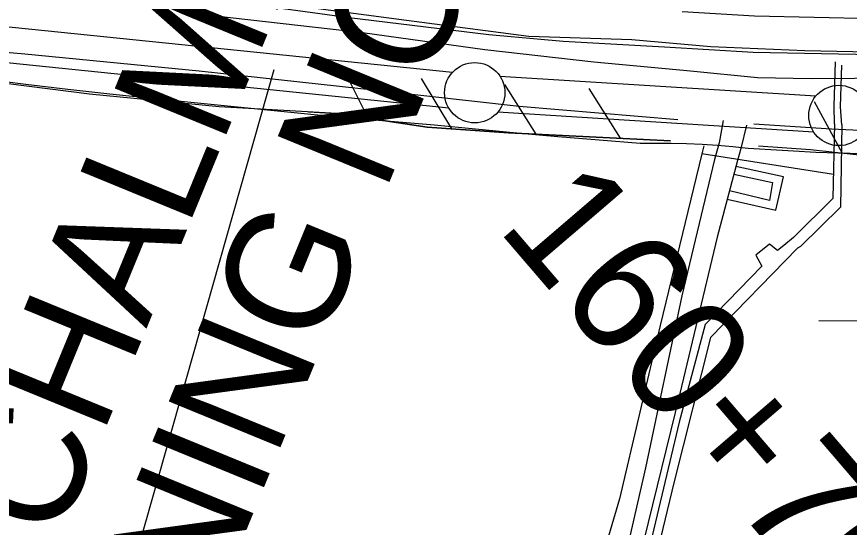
# Model space of a CAD drawing. Extents: x 3704301 to 3742427, y 506229 to 532009.
# Drawn here: x 3711228 to 3711917, y 522480 to 522903 of the extents above; entities that cross this region are included whole.
import ezdxf

# ---------------------------------------------------------------- set-up
doc = ezdxf.new("R2010")
doc.units = 0
for name, color, linetype in [('V-CHAN-NAID', 7, 'Continuous'), ('V-FLOD-BASE', 7, 'Continuous'), ('V-LEVE-TOET', 7, 'Continuous'), ('V-RIVR-RANG', 7, 'Continuous'), ('V-ROAD-CNTR', 7, 'Continuous'), ('V-RRAP-FSHR', 7, 'Continuous'), ('V-SITE-OTLN', 7, 'Continuous'), ('V-SURV-IDEN', 7, 'Continuous'), ('V-SURV-LINE', 7, 'Continuous'), ('V-UTIL-LINE', 7, 'Continuous')]:
    doc.layers.add(name, color=color, linetype=linetype)

msp = doc.modelspace()

# ---------------------------------------------------------------- linework, layer by layer
at = {"layer": 'V-FLOD-BASE'}
for points in [[(3711107.47, 522883.49), (3711234.33, 522872.44), (3711378.71, 522858.11), (3711527.83, 522841.9), (3711643.81, 522828.93), (3711775.41, 522817.89)], [(3711838.36, 522814.25), (3711902.73, 522810.15), (3711943.91, 522808.35), (3712024.36, 522808.07), (3712119.96, 522808.77), (3712234.97, 522808.57)]]:
    msp.add_lwpolyline(points, dxfattribs=at)
at = {"layer": 'V-LEVE-TOET'}
for points in [[(3712620.81, 522859.12), (3712587.11, 522858.83), (3712554.45, 522858.8), (3712521.79, 522859), (3712489.12, 522859.43), (3712456.47, 522860.11), (3712423.82, 522861.01), (3712391.17, 522862.14), (3712309.59, 522862.93), (3712269.37, 522862.83), (3712238.77, 522860.57), (3712179.61, 522859.95), (3712075.03, 522856.39), (3711978.02, 522853.32), (3711921.7, 522851.77), (3711885.74, 522851.68), (3711841.25, 522852.52), (3711785.86, 522858.07), (3711705.86, 522865.45), (3711615.45, 522875.64), (3711514.13, 522889.6), (3711380.16, 522904.9)], [(3711927.98, 522789.32), (3711908.42, 522789.89), (3711889.71, 522790.6), (3711871.01, 522791.52), (3711852.31, 522792.64), (3711833.64, 522793.97), (3711820.9, 522795.21), (3711808.15, 522796.24), (3711795.37, 522797.03), (3711782.58, 522797.61), (3711769.79, 522797.97), (3711756.98, 522798.1), (3711744.18, 522798.02), (3711710.06, 522800.67), (3711675.96, 522803.53), (3711641.88, 522806.57), (3711607.81, 522809.8), (3711573.77, 522813.23), (3711523.91, 522817.41), (3711474.07, 522821.88), (3711424.26, 522826.64), (3711374.48, 522831.68), (3711339.58, 522835.17), (3711304.7, 522838.86), (3711269.85, 522842.76), (3711235.02, 522846.87), (3711200.21, 522851.19)]]:
    msp.add_lwpolyline(points, dxfattribs=at)
at = {"layer": 'V-RIVR-RANG'}
msp.add_line((3711440.48, 522859.15), (3711233.5, 522127.87), dxfattribs=at)
at = {"layer": 'V-ROAD-CNTR'}
for points in [[(3711764.31, 522877.95), (3711680.33, 522882.49), (3711618.82, 522888.07), (3711503.05, 522902.02), (3711395.55, 522916.91), (3711367.78, 522920.73), (3711307.54, 522929), (3711295.82, 522930.67), (3711238.85, 522938.78), (3711222.32, 522941.28), (3711136.68, 522954.21), (3711102.95, 522961.19), (3711069.63, 522968.26), (3711036.34, 522975.49), (3711003.17, 522982.86), (3710976.31, 522988.62), (3710961.85, 522991.85)], [(3713556.27, 522890.69), (3713437.59, 522892.09), (3713339.44, 522895.38), (3713330.34, 522895.83), (3713282.74, 522898.2), (3713228.34, 522899.25), (3713069.41, 522903.58), (3713010.43, 522906.44), (3712977.33, 522908.05), (3712926.38, 522912.58), (3712880.89, 522912.47), (3712741.02, 522900.92), (3712633.06, 522897.73), (3712451.2, 522894.36), (3712319.52, 522895.05), (3712296.9, 522895.17), (3712220.83, 522894.98), (3712118.55, 522894.74), (3711937.76, 522901.37), (3711838.92, 522903.49), (3711778.99, 522907.11)], [(3712287.68, 522865.14), (3712220.9, 522864.98), (3712118.03, 522864.74), (3711936.89, 522871.38), (3711837.69, 522873.51), (3711764.21, 522877.95)], [(3712226.71, 522648.56), (3712079.89, 522650.18), (3711892, 522650.91)]]:
    msp.add_lwpolyline(points, dxfattribs=at)
at = {"layer": 'V-RRAP-FSHR'}
for p, q in [((3711518.75, 522818.9), (3711497.06, 522862.65)), ((3711588.14, 522810.04), (3711563.02, 522851.91)), ((3711657.99, 522805.63), (3711631.92, 522846.92)), ((3711727.91, 522802.3), (3711701.84, 522843.59)), ((3711911.86, 522789.73), (3711888.48, 522832.61))]:
    msp.add_line(p, q, dxfattribs=at)
for points in [[(3711769.25, 522800.33), (3711635.01, 522806.72), (3711567.58, 522811.49), (3711492.94, 522822.82), (3711395.22, 522828.51), (3711287.87, 522838.8), (3711220.62, 522847.44), (3711152.71, 522858.45), (3711101.34, 522862.97)], [(3711469.42, 522824.19), (3711492.94, 522822.82), (3711567.58, 522811.49), (3711635.01, 522806.72), (3711769.25, 522800.33)], [(3712237.89, 522793.82), (3712201.26, 522792.19), (3712073.9, 522790.48), (3711925.51, 522788.21), (3711885.28, 522792.71), (3711842.14, 522795.8)]]:
    msp.add_lwpolyline(points, dxfattribs=at)
at = {"layer": 'V-SITE-OTLN'}
for p, q in [((3711550.4, 522899.97), (3711363.5, 522924.86)), ((3711651.81, 522886.65), (3711550.4, 522899.97)), ((3711737.28, 522883.91), (3711651.81, 522886.65)), ((3711802.72, 522878.17), (3711737.28, 522883.91)), ((3711880.52, 522874.82), (3711802.72, 522878.17)), ((3712015.51, 522871.61), (3711880.52, 522874.82))]:
    msp.add_line(p, q, dxfattribs=at)
at = {"layer": 'V-SURV-LINE'}
for points in [[(3710861.44, 522931.72), (3711588.72, 522857.05)], [(3711585.65, 522827.21), (3710858.36, 522901.88)], [(3711627.92, 522853.81), (3711889.76, 522837.44)], [(3711887.91, 522807.5), (3711626.07, 522823.87)]]:
    msp.add_lwpolyline(points, dxfattribs=at)
for centre in [(3711607.05, 522840.09), (3711908.78, 522821.22)]:
    msp.add_circle(centre, 25, dxfattribs=at)
at = {"layer": 'V-UTIL-LINE'}
msp.add_line((3711904.23, 522772.43), (3711795.09, 522789.29), dxfattribs=at)
for points in [[(3711905.09, 522814.41), (3711904.85, 522828.9), (3711905.91, 522865.82)], [(3711911.24, 522813.48), (3711910.04, 522828.34), (3711911.11, 522862.95)], [(3711905.09, 522814.41), (3711903.82, 522752.41), (3711871.24, 522720.15), (3711863.21, 522713.51), (3711858.01, 522709.23), (3711851.37, 522714.42), (3711840.04, 522705.41), (3711844.79, 522696.42), (3711798.05, 522648.04), (3711776.48, 522567.06), (3711740.95, 522418.01), (3711739.46, 522411.74), (3711717.91, 522321.77), (3711716.98, 522315.14), (3711718, 522283.43), (3711719.42, 522281.55), (3711773.42, 522265.11), (3711778.64, 522255.18), (3711783.86, 522251.41), (3711778.7, 522231.05)], [(3711812.8, 522817.03), (3711809.53, 522798.56), (3711805.77, 522784.83), (3711778.59, 522671.66), (3711748.65, 522529.13), (3711722.05, 522413.22)], [(3711832.21, 522813.29), (3711827.52, 522793.87), (3711824.71, 522783.93), (3711807.82, 522720.47), (3711776.89, 522590.72), (3711746.9, 522468.08), (3711732.43, 522415.85)], [(3711911.24, 522813.48), (3711909.99, 522745.33), (3711876.94, 522712.59), (3711874.57, 522711.17), (3711802.34, 522637.17), (3711772.34, 522517.83), (3711743.75, 522399.92), (3711746.6, 522396.61), (3711797.74, 522384.43), (3711831.83, 522376.47), (3711836.58, 522368.43)], [(3711796.75, 522796.17), (3711795.09, 522789.29), (3711760.67, 522647), (3711726.94, 522503.53), (3711700.18, 522412.59), (3711684.71, 522351.98), (3711673.46, 522305.1)], [(3711816.16, 522751.83), (3711856.48, 522742.68), (3711862.9, 522770.41), (3711823.41, 522779.06)], [(3711821.69, 522772.6), (3711853.67, 522765.67), (3711851.35, 522750.73), (3711818, 522758.74)]]:
    msp.add_lwpolyline(points, dxfattribs=at)

# ---------------------------------------------------------------- texts
at = {"layer": 'V-CHAN-NAID'}
for s, p in [('NING NO. 2 (89.0) (8)', (3711391.08, 522412.36)), ('CHALMETTE REFI-', (3711261.59, 522465.56))]:
    msp.add_text(s, height=100, rotation=67.66391, dxfattribs=at).set_placement(p)
at = {"layer": 'V-SURV-IDEN'}
msp.add_text('160+70.6', height=100, rotation=310.60956, dxfattribs=at).set_placement((3711624.56, 522727.99))

doc.saveas('drawing.dxf')
